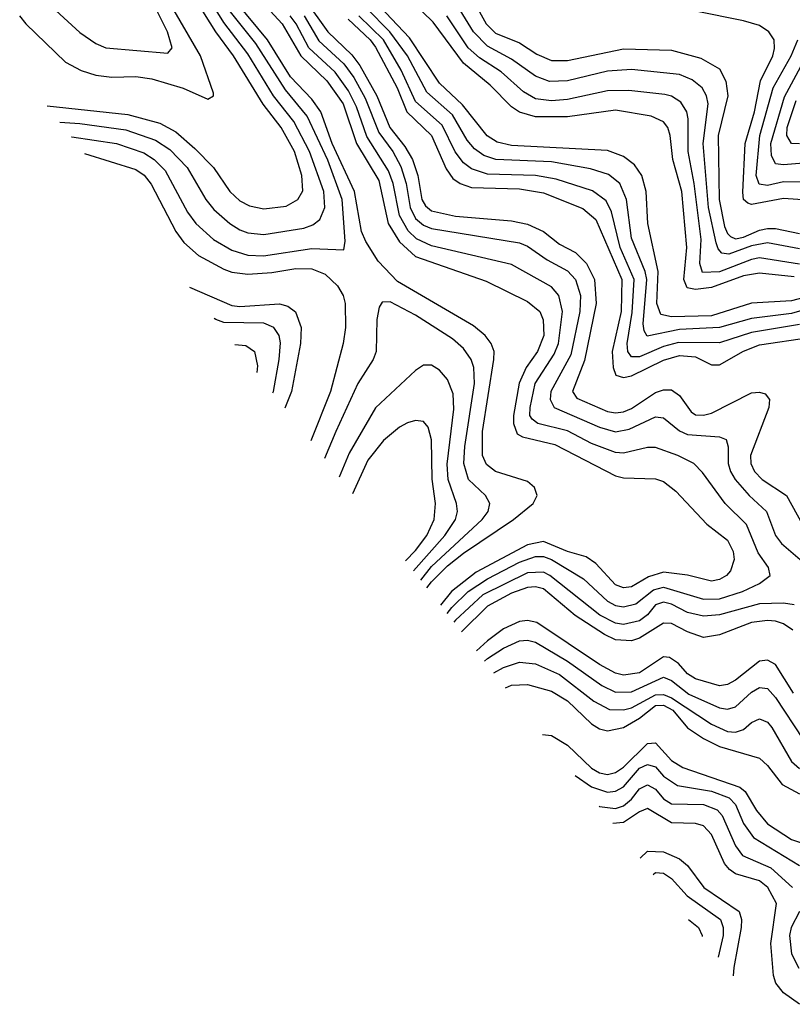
# Model space of a CAD drawing. Header units: inches. Extents: x 884549 to 1028252, y 526810 to 653624.
# Tile 289 of 656: x 893519 to 895452, y 616178 to 618640. Entities that reach past the tile are written whole.
import ezdxf

# ---------------------------------------------------------------- set-up
doc = ezdxf.new("R2010")
doc.units = ezdxf.units.IN
doc.header["$MEASUREMENT"] = 0
doc.layers.add('A8691', color=7, linetype='Continuous')

msp = doc.modelspace()

# ---------------------------------------------------------------- linework, layer by layer
at = {"layer": 'A8691', "color": 5}
for points, elevation in [([(893620.1, 618384), (893670, 618380.2), (893784.6, 618364.6), (893859.1, 618339.1), (893895, 618315), (893938.5, 618270), (893985.3, 618190), (894005.3, 618165.3), (894045, 618130), (894070, 618114.9), (894090, 618107.4), (894130, 618102.5), (894230, 618118.3), (894252.8, 618127.2), (894270, 618140.6), (894282.6, 618170), (894280, 618210), (894244.3, 618310), (894205.7, 618385.7), (894154.2, 618450), (894090, 618554.4), (894030, 618632.6), (893893.7, 618853.7)], 3660), ([(893588.3, 618424.6), (893790, 618403.2), (893870, 618381.1), (893910, 618359.6), (893957.5, 618317.5), (894004.1, 618270), (894044.8, 618210), (894070, 618186.9), (894094.6, 618174.6), (894130, 618167.2), (894186.5, 618173.5), (894215.2, 618190), (894227.6, 618212.4), (894225, 618250), (894206.8, 618310), (894173.9, 618370), (894128.6, 618428.6), (894054.7, 618550), (894009.9, 618609.9), (893870, 618833.1)], 3680), ([(894087.2, 618727.2), (894176.4, 618630), (894223.1, 618550), (894287.5, 618487.5), (894328.3, 618430), (894361.8, 618330), (894417.7, 618237.7), (894441.4, 618130), (894470, 618084.3), (894510, 618047.5), (894686.1, 617986.1), (894790, 617935.6), (894820.3, 617910), (894829.4, 617889.4), (894830.4, 617850), (894814.9, 617810), (894786.4, 617770), (894769.2, 617730.8), (894755.1, 617650), (894754.6, 617630), (894764.3, 617604.3), (894777.1, 617597.1), (894858, 617578), (895010, 617499.2), (895030, 617494.3), (895110, 617491.9), (895130, 617485), (895161, 617461), (895238.5, 617378.5), (895290, 617338.6), (895304.1, 617310), (895306.7, 617290), (895298, 617262), (895287.6, 617250), (895270, 617240.4), (895250, 617236.1), (895190, 617250.9), (895130, 617258.5), (895092.8, 617247.2), (895050, 617221.9), (895030, 617219.3), (895010, 617227.2), (894960.5, 617280.5), (894936.5, 617296.5), (894890, 617309.8), (894830, 617335.1), (894790, 617326.7), (894661.6, 617258.4), (894599.9, 617210), (894572, 617176.1)], 3580), ([(895456.7, 617996.7), (895370, 618006.5), (895330, 617999.4), (895250, 617970), (895210, 617965.4), (895189.2, 617969.2), (895180.7, 617990), (895188.8, 618070), (895175.7, 618210), (895153.4, 618290), (895146.8, 618350), (895140.6, 618370), (895130, 618384.7), (895099.1, 618399.1), (895010, 618414.1), (894890, 618397.2), (894810, 618397.3), (894770, 618408.7), (894750, 618422.1), (894696.4, 618476.4), (894630, 618531.5), (894554.1, 618634.1), (894472.7, 618712.7)], 3380), ([(893519.4, 618650), (893534.8, 618630), (893634.1, 618534.1), (893673.1, 618513.1), (893710, 618500.9), (893750, 618496), (893810, 618498.3), (893850, 618491.9), (893928.5, 618468.5), (893990, 618441.4), (894004.4, 618450), (894004, 618456), (893971.7, 618550), (893890.8, 618690)], 3720), ([(893610, 618663.2), (893670, 618607.6), (893710, 618580.4), (893734.9, 618570), (893890, 618556.6), (893900.5, 618570), (893888.9, 618610), (893850, 618688.2)], 3740), ([(894537.8, 617219.4), (894550, 617234.5), (894590, 617274), (894630, 617306.1), (894754.5, 617390), (894803.9, 617430), (894814.3, 617450), (894807.7, 617470), (894790, 617485), (894710, 617510.6), (894687.6, 617527.6), (894677.6, 617550), (894677.5, 617610), (894706, 617790), (894706.1, 617810), (894699.2, 617830), (894683.8, 617850), (894654.5, 617874.5), (894465, 617985), (894416.2, 618036.2), (894385.1, 618085.1), (894374.4, 618110), (894357.3, 618210), (894300.9, 618330), (894272.7, 618410), (894250, 618441.2), (894197.3, 618497.3), (894139, 618590), (894062.5, 618682.5)], 3620), ([(894233.6, 618690), (894290, 618609.5), (894350, 618552), (894370, 618525.3), (894412.9, 618450), (894445.2, 618370), (894483.1, 618323.1), (894501.9, 618290), (894515.4, 618250), (894525.9, 618190), (894534.5, 618174.5), (894550, 618162.2), (894610, 618148.3), (894750, 618136.8), (894790, 618128.9), (894830, 618110.2), (894870, 618078.4), (894910, 618057.8), (894937.4, 618030), (894957.8, 617990), (894961.7, 617930), (894932.4, 617787.6), (894902.1, 617710), (894913.6, 617693.6), (894990, 617660.6), (895010, 617657.1), (895030, 617659.2), (895050, 617668.1), (895110, 617707.5), (895130, 617714.3), (895150, 617714.2), (895170, 617700.1), (895199.5, 617659.5), (895210, 617652.2), (895230, 617650.7), (895250, 617655.8), (895350, 617706.5), (895370, 617708.7), (895384.1, 617704.1), (895395.3, 617690), (895393.6, 617670), (895348.1, 617550), (895348.3, 617530), (895357.4, 617510), (895377, 617490), (895437.6, 617450), (895477.9, 617377.9)], 3520), ([(895510, 617923.1), (895450, 617905), (895350, 617892.6), (895270, 617870.4), (895170, 617865), (895089, 617849), (895081.6, 617861.6), (895079.4, 617879.4), (895088, 617990), (895084, 618010), (895050, 618093.8), (895037.8, 618190), (895021, 618230), (894992.7, 618252.7), (894947.4, 618267.4), (894850, 618284.2), (894710.5, 618290.5), (894680.6, 618300.6), (894657.2, 618317.2), (894639.1, 618339.1), (894602, 618402), (894538.4, 618458.4), (894489.4, 618550), (894445.7, 618610), (894385.9, 618670)], 3440), ([(895510, 617952.4), (895450, 617936.8), (895350, 617931.5), (895250, 617899.1), (895150, 617897.1), (895123.2, 617903.2), (895113.7, 617930), (895117, 618010), (895090.7, 618130), (895086.7, 618210), (895075.5, 618250), (895057.2, 618277.2), (895030, 618297.6), (894990, 618312.6), (894750, 618325.2), (894713.8, 618333.8), (894689.3, 618349.3), (894627.5, 618427.5), (894570, 618481.5), (894494.9, 618594.9), (894405.7, 618690)], 3420), ([(895470, 618066.9), (895390, 618082.2), (895350, 618074.6), (895293.6, 618053.6), (895276.3, 618056.3), (895266.6, 618066.6), (895261.8, 618081.8), (895242.9, 618170), (895229.6, 618330), (895241.6, 618430), (895238, 618450), (895226.4, 618470), (895202.2, 618490), (895170, 618503.3), (895050, 618515.2), (894990, 618511), (894890, 618487.2), (894845.2, 618485.2), (894810, 618498.4), (894750, 618541.3), (894690, 618574), (894654.8, 618610), (894615, 618675)], 3340), ([(894652, 618692), (894686.7, 618630), (894710, 618606.4), (894770, 618582.5), (894813.5, 618553.5), (894850, 618538.3), (894890, 618538.1), (895030, 618567.1), (895150, 618564.2), (895223.7, 618543.7), (895270, 618517.2), (895286.1, 618486.1), (895290.8, 618450), (895266.7, 618350), (895269.3, 618190), (895282.9, 618122.9), (895290, 618105.4), (895298, 618098), (895310, 618092.3), (895330, 618095.8), (895370, 618113.8), (895390, 618117.9), (895410, 618118.1), (895470, 618105.7)], 3320), ([(893648.8, 618347.3), (893650, 618347.2), (893762, 618330), (893830, 618306.8), (893855.9, 618290), (893883.1, 618263.1), (893939.1, 618159.1), (893960.1, 618130), (894003.9, 618090), (894050, 618063.9), (894090, 618051.2), (894129.3, 618049.3), (894250, 618067.8), (894330, 618064.2), (894333.6, 618086.4), (894326, 618190), (894290, 618288.8), (894238.9, 618398.9), (894184.5, 618464.5), (894110, 618580.1), (894043.6, 618663.6)], 3640), ([(894588.5, 617155.1), (894600.7, 617170), (894641.5, 617210), (894690, 617242.2), (894770, 617283.5), (894810, 617297.6), (894830, 617297.8), (894850, 617290.4), (894930, 617242.1), (894990, 617186.3), (895010, 617175.5), (895030, 617171.6), (895060.7, 617179.3), (895105.3, 617214.7), (895130, 617220.6), (895230, 617190.9), (895270, 617191.8), (895327.6, 617210), (895369.9, 617230), (895397, 617250), (895392.7, 617270), (895366.6, 617306.6), (895337.8, 617377.8), (895284.3, 617430), (895227.9, 617507.9), (895206, 617530), (895166.3, 617550), (895110, 617569.9), (895090, 617570.3), (895030, 617555.8), (895010, 617558), (894950, 617580.6), (894890, 617612), (894815.9, 617630), (894801.3, 617641.3), (894795.8, 617650), (894796.5, 617670), (894809.3, 617730), (894856.7, 617803.3), (894867.4, 617830), (894877.5, 617910), (894868.6, 617950), (894850, 617972), (894750, 618027.8), (894550, 618074.9), (894512.4, 618092.4), (894491.7, 618111.7), (894469.4, 618150), (894454, 618230), (894442.4, 618262.4), (894387.8, 618347.8), (894362.1, 618422.1), (894342.4, 618462.4), (894309, 618509), (894242.9, 618570), (894211.3, 618630), (894196, 618650)], 3560), ([(894231.3, 618650), (894267.5, 618587.5), (894330, 618530), (894355.8, 618495.8), (894383.5, 618443.5), (894417.7, 618357.7), (894452.9, 618310), (894473.1, 618273.1), (894486.2, 618230), (894496.4, 618170), (894510, 618142.6), (894530, 618125.8), (894550, 618117.8), (894770, 618081.7), (894790, 618073.6), (894839.3, 618039.3), (894890, 618011.8), (894909.6, 617990), (894922.3, 617950), (894920.5, 617910), (894897.9, 617802.1), (894848, 617710), (894846.7, 617690), (894856.6, 617670), (894970, 617620.8), (895010, 617609.4), (895044.3, 617615.7), (895110, 617647), (895130, 617644.3), (895170, 617611.9), (895190, 617603.1), (895270, 617596.7), (895287.1, 617590), (895291.6, 617571.6), (895291.9, 617530), (895297.3, 617510), (895309.3, 617490), (895344, 617450), (895388, 617410), (895409.9, 617350), (895425.4, 617330), (895495.3, 617270)], 3540), ([(895470, 617877.9), (895350, 617857.5), (895270, 617832.3), (895167.3, 617832.7), (895130, 617822.4), (895070, 617796.9), (895050, 617796.8), (895040.5, 617810), (895039.2, 617830), (895052, 617908), (895057, 617990), (895021.7, 618070), (894999.8, 618159.8), (894987, 618187), (894952.3, 618212.3), (894861.3, 618241.3), (894810, 618250.3), (894690, 618253.6), (894650, 618266.7), (894630, 618282.2), (894609.3, 618309.3), (894576.5, 618376.5), (894510, 618435.4), (894473.7, 618513.7), (894429.3, 618590), (894368.1, 618650)], 3460), ([(895470, 618028.4), (895370, 618044.4), (895350, 618040.7), (895270, 618009.8), (895227.8, 618007.8), (895221, 618030), (895224.1, 618090), (895206.7, 618230), (895191.5, 618310), (895191.7, 618391.7), (895188.3, 618410), (895173.4, 618433.4), (895150, 618448.5), (895133.1, 618453.1), (895043.3, 618463.3), (894990, 618462.2), (894890, 618440.8), (894850, 618437.5), (894810, 618442.4), (894779.9, 618459.9), (894723.7, 618510), (894670, 618544.7), (894641.8, 618570), (894588, 618650)], 3360), ([(895490, 618188.9), (895430, 618192.6), (895350, 618177.8), (895341.3, 618181.3), (895330.2, 618190.2), (895328.3, 618208.3), (895334, 618330), (895357.4, 618410), (895372.8, 618487.2), (895403.4, 618550), (895407.9, 618567.9), (895407, 618590), (895393.8, 618610), (895370, 618625.2), (895330, 618637.4), (895210, 618661.2)], 3280), ([(894341.3, 618641.3), (894396, 618590), (894410, 618571.2), (894464.1, 618470), (894487.7, 618410), (894550.1, 618350.1), (894586.7, 618266.7), (894603.1, 618243.1), (894621.2, 618230), (894650, 618220.7), (894770, 618217.1), (894830, 618207.3), (894927.9, 618167.9), (894960.6, 618140.6), (895025.9, 617990), (895023.9, 617910), (895001.8, 617810), (895004, 617770), (895011.2, 617751.2), (895030, 617745.5), (895050, 617749.2), (895130, 617788.8), (895170, 617800.6), (895210, 617797), (895250, 617777.3), (895270, 617777.1), (895330, 617811.5), (895370, 617827.2), (895494.8, 617845.2)], 3480), ([(895510, 618284.1), (895430, 618276.9), (895410, 618279.2), (895400.3, 618300.3), (895399, 618330), (895432.5, 618447.5), (895531.6, 618630)], 3240), ([(895510, 618234.1), (895430, 618234.7), (895390, 618225.5), (895369, 618229), (895361.6, 618250), (895370.8, 618350), (895404.5, 618470), (895449.3, 618550), (895466.5, 618590)], 3260), ([(895470, 618329.9), (895450, 618330.3), (895438.3, 618350), (895439.8, 618370), (895462.1, 618437.9)], 3220), ([(893681.5, 618305.5), (893810, 618265.7), (893830.9, 618250.9), (893848.7, 618228.7), (893909.8, 618110), (893930, 618083.2), (893967.1, 618050), (894030, 618016.4), (894050, 618009), (894090, 618004), (894150, 618007.7), (894210, 618017.5), (894250, 618017.2), (894283.5, 618003.5), (894314.3, 617974.3), (894328.6, 617950), (894333.6, 617930), (894334.4, 617870), (894328.8, 617830), (894297.3, 617710), (894247.5, 617586.9)], 3620), ([(893944, 617971.2), (894050, 617925.2), (894070, 617922.7), (894169.1, 617929.1), (894190, 617923.6), (894209.8, 617909.8), (894223.5, 617870), (894221.9, 617830), (894199.2, 617710), (894182.9, 617668.7)], 3580), ([(894445.9, 617934.1), (894426.3, 617933.7), (894418.5, 617921.5), (894413, 617890), (894411.6, 617810), (894403.8, 617790), (894365.3, 617730), (894310.6, 617610), (894282.4, 617542.7)], 3640), ([(894522.6, 617238.6), (894550, 617272.3), (894676.6, 617390), (894691.7, 617410), (894695.7, 617430), (894684.6, 617450), (894642.2, 617490), (894630.7, 617530), (894633.1, 617573.1), (894657.5, 617730), (894655.2, 617770), (894649.1, 617790), (894630, 617817.7), (894602.2, 617842.2), (894510, 617901), (894445.9, 617934.1)], 3640), ([(894152.8, 617706.8), (894154.1, 617710), (894168.8, 617790), (894171.9, 617831.9), (894168.2, 617850), (894155, 617870), (894130, 617880.8), (894030, 617882.7), (894010, 617890.3), (894005.9, 617892.8)], 3560), ([(894057.4, 617827.7), (894085.4, 617825.4), (894106.5, 617810), (894114.3, 617774.3), (894112.7, 617757.6)], 3540), ([(894550, 617776.2), (894530, 617776.2), (894510, 617762.9), (894410, 617669.3), (894343.6, 617556.4), (894319, 617496.4)], 3660), ([(894504.5, 617261.5), (894582.8, 617350), (894609.7, 617390), (894614.9, 617410), (894612.6, 617430), (894591.7, 617490), (894588.6, 617528.6), (894605.8, 617665.8), (894604.1, 617704.1), (894590, 617740.3), (894570, 617763.4), (894550, 617776.2)], 3660), ([(894510, 617637.4), (894490, 617631.7), (894470, 617621.3), (894430, 617587.7), (894390, 617538.6), (894352.3, 617454.2)], 3680), ([(894484.7, 617286.6), (894510, 617312.9), (894538.3, 617350), (894556.4, 617390), (894559.3, 617430), (894551.4, 617491.4), (894549.3, 617589.3), (894541.4, 617621.4), (894530, 617635.4), (894510, 617637.4)], 3680), ([(895456.8, 617176.8), (895430, 617180.8), (895370, 617178.9), (895270, 617151.9), (895230, 617148.4), (895190, 617157.7), (895150, 617178.6), (895130, 617183.2), (895110, 617176.8), (895090, 617151.4), (895070, 617137.1), (895030, 617127.9), (895010, 617130.9), (894971, 617151), (894845.8, 617250), (894830, 617258.2), (894790, 617256.9), (894678.4, 617201.6), (894610, 617138.3), (894605.8, 617133.2)], 3540), ([(895453.3, 617113.3), (895430, 617129.5), (895410, 617135.6), (895390, 617137.5), (895350, 617132.2), (895270, 617101.8), (895230, 617095.4), (895190, 617109.1), (895150, 617130.3), (895130, 617130.9), (895070, 617093.1), (895050, 617086.9), (895010, 617089.2), (894982.2, 617102.2), (894909.5, 617150), (894830, 617216.4), (894810, 617221.7), (894790, 617220), (894750, 617205.6), (894690, 617173.2), (894624.7, 617109.3)], 3520), ([(895455.7, 616955.7), (895410, 617027.2), (895390, 617038.5), (895370, 617035.5), (895310, 616988.5), (895290, 616977.7), (895270, 616974.5), (895210, 616992.1), (895190, 617004.5), (895167.3, 617030), (895145.4, 617045.4), (895130, 617046.6), (895070, 617006.7), (895030, 617001), (895010, 617005.8), (894970, 617027.3), (894812.9, 617132.9), (894790, 617137.9), (894770, 617134.9), (894730, 617116.9), (894690, 617086.9), (894662, 617062)], 3480), ([(894682.6, 617036), (894690, 617042.4), (894730, 617068.4), (894770, 617086.7), (894790, 617088.7), (894810, 617083.8), (894890, 617035.9), (894975.4, 616975.4), (895010, 616958.7), (895050, 616959.3), (895130, 616995.8), (895150, 616987.8), (895193.5, 616953.5), (895270, 616918.9), (895290, 616915.5), (895310, 616921.7), (895350, 616958.3), (895370, 616970.4), (895390, 616967.6), (895410, 616945), (895479.7, 616839.7)], 3460), ([(894705.9, 617006.5), (894730, 617020), (894770, 617033.3), (894810, 617029.5), (894870, 617002.2), (894955.5, 616935.5), (894995.4, 616915.4), (895030, 616913.8), (895050, 616919.5), (895110, 616951.8), (895130, 616952.2), (895150, 616943.9), (895250, 616878), (895290, 616859.9), (895310, 616858.3), (895330, 616865.1), (895350, 616882.2), (895370, 616891.3), (895390, 616883), (895401, 616870), (895450, 616784.9), (895470, 616767.3)], 3440), ([(894735, 616969.6), (894750, 616975.5), (894790, 616977.3), (894850, 616960.5), (894890, 616937), (894950, 616879.4), (894970, 616866.4), (894990, 616861.8), (895030, 616870.3), (895070, 616893.3), (895110, 616925), (895130, 616925.5), (895153.2, 616913.2), (895190, 616869), (895230, 616842.2), (895270, 616822.5), (895370, 616793), (895390, 616775), (895427.3, 616727.3), (895470, 616704.2)], 3420), ([(894827.4, 616852.7), (894850, 616850.4), (894890, 616826.2), (894950, 616768.1), (894970, 616756.8), (894990, 616752.7), (895010, 616757.8), (895030, 616771.1), (895090, 616830.3), (895110, 616831.4), (895150, 616787.7), (895178.6, 616770), (895320.7, 616720.7), (895334.1, 616710), (895362.4, 616662.4), (895390, 616629.5), (895450, 616590.1), (895490, 616576.4)], 3380), ([(894908.8, 616749.6), (894950, 616721.7), (894990, 616708), (895010, 616710.5), (895030, 616721.6), (895070, 616768), (895090, 616777.8), (895110, 616771.9), (895130, 616748.4), (895164.8, 616724.8), (895250, 616710.5), (895294.4, 616694.4), (895310, 616677.2), (895330.1, 616630), (895355.1, 616595.1), (895470, 616524.6)], 3360), ([(894969.2, 616673.1), (894970, 616672.7), (895010, 616667.7), (895030, 616674.2), (895050, 616691.1), (895070, 616716.9), (895090, 616726.8), (895110, 616715.9), (895130, 616691.5), (895150, 616678.9), (895230, 616677.4), (895264.3, 616664.3), (895277, 616650), (895310, 616573.9), (895328.1, 616550), (895398.9, 616518.9), (895453.2, 616470)], 3340), ([(895470, 616177.8), (895430, 616206.8), (895410.9, 616230.9), (895405.2, 616250), (895399, 616330), (895412.5, 616430), (895390.9, 616470), (895370, 616486.6), (895310, 616504.4), (895295.2, 616515.2), (895283, 616530), (895250, 616602.4), (895230, 616624.2), (895210, 616630), (895150, 616631.8), (895090, 616667.6), (895070, 616659.5), (895030, 616632.8), (895003, 616630.3)], 3320), ([(895071.8, 616543.1), (895090, 616561), (895130, 616559.4), (895170, 616541.8), (895190, 616525.1), (895231.2, 616470), (895319.3, 616410), (895325.4, 616390), (895324.1, 616370), (895305.8, 616270), (895304.3, 616248.7)], 3280), ([(895103.9, 616502.5), (895110, 616507.1), (895130, 616506.1), (895150, 616492.8), (895189.2, 616449.2), (895272.5, 616390), (895279.5, 616370), (895279.1, 616350), (895267.1, 616295.9)], 3260), ([(895470.1, 616410), (895449.5, 616370), (895445.1, 616350), (895450, 616303.8), (895468.6, 616268.6)], 3340), ([(895192.6, 616390.2), (895217.9, 616370), (895226.6, 616350), (895226.6, 616347.2)], 3240)]:
    msp.add_lwpolyline(points, dxfattribs=dict(at, elevation=elevation))

doc.saveas('drawing.dxf')
